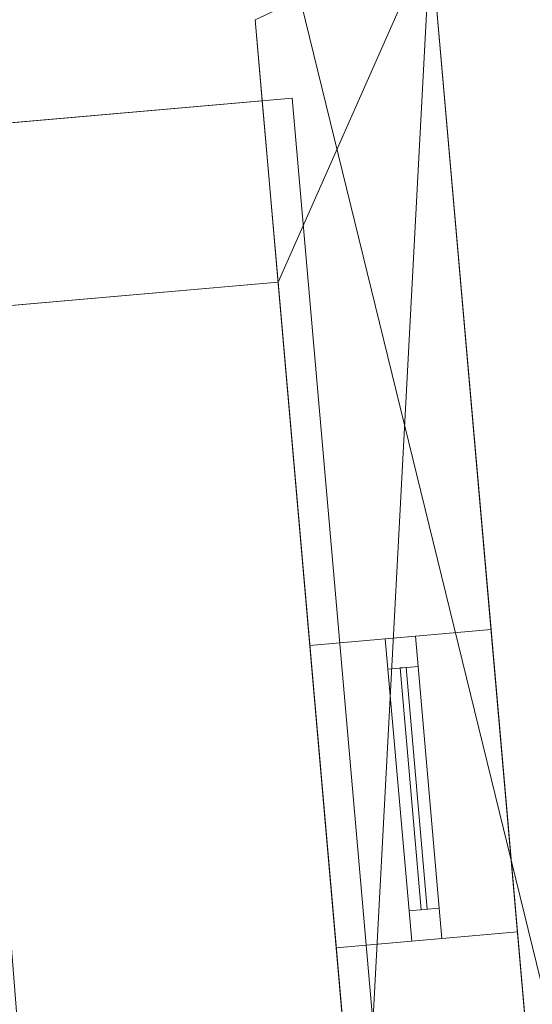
# Model space of a CAD drawing. Header units: millimetres. Extents: x -430348 to -225823, y -86243 to 5084.
# Tile 283 of 656: x -426863 to -426018, y -27237 to -25614. Entities that reach past the tile are written whole.
import ezdxf

# ---------------------------------------------------------------- set-up
doc = ezdxf.new("R2010")
doc.units = ezdxf.units.MM
for name, color, linetype, lineweight in [('A-GLAZ-CURT', 52, 'Continuous', 9), ('A-GLAZ-CWMG', 51, 'Continuous', 9), ('A-ROOF', 132, 'Continuous', 9), ('A-WALL', 113, 'Continuous', 9)]:
    doc.layers.add(name, color=color, linetype=linetype, lineweight=lineweight)

# ---------------------------------------------------------------- blocks, each defined once
blk = doc.blocks.new('System Panel - Glazed-497865-_3D_ Copy 1')
at = {"layer": 'A-GLAZ-CURT', "transparency": 33554471}
mesh = blk.add_polyface(dxfattribs=at)
corners = [(-200, 5), (-200, 5, 900), (200, 5, 900), (200, 5)]
mesh.append_faces([[corners[k] for k in face] for face in [(1, 2, 3, 0)]])
mesh = blk.add_polyface(dxfattribs=at)
corners = [(200, -5), (-200, -5), (-200, 5), (200, 5)]
mesh.append_faces([[corners[k] for k in face] for face in [(0, 1, 2, 3)]])
mesh = blk.add_polyface(dxfattribs=at)
corners = [(-200, -5, 900), (200, -5, 900), (200, 5, 900), (-200, 5, 900)]
mesh.append_faces([[corners[k] for k in face] for face in [(0, 1, 2, 3)]])
mesh = blk.add_polyface(dxfattribs=at)
corners = [(-200, -5), (-200, -5, 900), (-200, 5, 900), (-200, 5)]
mesh.append_faces([[corners[k] for k in face] for face in [(0, 1, 2, 3)]])
mesh = blk.add_polyface(dxfattribs=at)
corners = [(200, -5, 900), (200, -5), (200, 5), (200, 5, 900)]
mesh.append_faces([[corners[k] for k in face] for face in [(0, 1, 2, 3)]])
mesh = blk.add_polyface(dxfattribs=at)
corners = [(-200, -5), (200, -5), (200, -5, 900), (-200, -5, 900)]
mesh.append_faces([[corners[k] for k in face] for face in [(2, 3, 0, 1)]])
blk = doc.blocks.new('Rectangular Mullion - 50mm x 50mm-303054-_3D_ Copy 1')
at = {"layer": 'A-GLAZ-CWMG'}
mesh = blk.add_polyface(dxfattribs=at)
corners = [(0, 25), (-50, 25), (-50, -25), (0, -25)]
mesh.append_faces([[corners[k] for k in face] for face in [(2, 3, 0, 1)]])
mesh = blk.add_polyface(dxfattribs=at)
corners = [(0, 25, -1000), (0, -25, -1000), (-50, -25, -1000), (-50, 25, -1000)]
mesh.append_faces([[corners[k] for k in face] for face in [(0, 1, 2, 3)]])
mesh = blk.add_polyface(dxfattribs=at)
corners = [(-50, 25), (0, 25), (0, 25, -1000), (-50, 25, -1000)]
mesh.append_faces([[corners[k] for k in face] for face in [(0, 1, 2, 3)]])
mesh = blk.add_polyface(dxfattribs=at)
corners = [(-50, -25), (-50, 25), (-50, 25, -1000), (-50, -25, -1000)]
mesh.append_faces([[corners[k] for k in face] for face in [(0, 1, 2, 3)]])
mesh = blk.add_polyface(dxfattribs=at)
corners = [(0, 25), (0, -25), (0, -25, -1000), (0, 25, -1000)]
mesh.append_faces([[corners[k] for k in face] for face in [(0, 1, 2, 3)]])
mesh = blk.add_polyface(dxfattribs=at)
corners = [(0, -25), (-50, -25), (-50, -25, -1000), (0, -25, -1000)]
mesh.append_faces([[corners[k] for k in face] for face in [(0, 1, 2, 3)]])
blk = doc.blocks.new('Rectangular Mullion - 50mm x 50mm-267480-_3D_ Copy 1')
at = {"layer": 'A-GLAZ-CWMG'}
mesh = blk.add_polyface(dxfattribs=at)
corners = [(0, 25), (-50, 25), (-50, -25), (0, -25)]
mesh.append_faces([[corners[k] for k in face] for face in [(2, 3, 0, 1)]])
mesh = blk.add_polyface(dxfattribs=at)
corners = [(0, 25, -400), (0, -25, -400), (-50, -25, -400), (-50, 25, -400)]
mesh.append_faces([[corners[k] for k in face] for face in [(0, 1, 2, 3)]])
mesh = blk.add_polyface(dxfattribs=at)
corners = [(-50, 25), (0, 25), (0, 25, -400), (-50, 25, -400)]
mesh.append_faces([[corners[k] for k in face] for face in [(3, 0, 1, 2)]])
mesh = blk.add_polyface(dxfattribs=at)
corners = [(-50, -25), (-50, 25), (-50, 25, -400), (-50, -25, -400)]
mesh.append_faces([[corners[k] for k in face] for face in [(3, 0, 1, 2)]])
mesh = blk.add_polyface(dxfattribs=at)
corners = [(0, 25), (0, -25), (0, -25, -400), (0, 25, -400)]
mesh.append_faces([[corners[k] for k in face] for face in [(3, 0, 1, 2)]])
mesh = blk.add_polyface(dxfattribs=at)
corners = [(0, -25), (-50, -25), (-50, -25, -400), (0, -25, -400)]
mesh.append_faces([[corners[k] for k in face] for face in [(3, 0, 1, 2)]])
blk = doc.blocks.new('Rectangular Mullion - 50mm x 50mm-303053-_3D_ Copy 1')
at = {"layer": 'A-GLAZ-CWMG'}
mesh = blk.add_polyface(dxfattribs=at)
corners = [(0, 25), (-50, 25), (-50, -25), (0, -25)]
mesh.append_faces([[corners[k] for k in face] for face in [(3, 0, 1, 2)]])
mesh = blk.add_polyface(dxfattribs=at)
corners = [(0, 25, -1000), (0, -25, -1000), (-50, -25, -1000), (-50, 25, -1000)]
mesh.append_faces([[corners[k] for k in face] for face in [(3, 0, 1, 2)]])
mesh = blk.add_polyface(dxfattribs=at)
corners = [(-50, 25), (0, 25), (0, 25, -1000), (-50, 25, -1000)]
mesh.append_faces([[corners[k] for k in face] for face in [(0, 1, 2, 3)]])
mesh = blk.add_polyface(dxfattribs=at)
corners = [(-50, -25), (-50, 25), (-50, 25, -1000), (-50, -25, -1000)]
mesh.append_faces([[corners[k] for k in face] for face in [(0, 1, 2, 3)]])
mesh = blk.add_polyface(dxfattribs=at)
corners = [(0, 25), (0, -25), (0, -25, -1000), (0, 25, -1000)]
mesh.append_faces([[corners[k] for k in face] for face in [(0, 1, 2, 3)]])
mesh = blk.add_polyface(dxfattribs=at)
corners = [(0, -25), (-50, -25), (-50, -25, -1000), (0, -25, -1000)]
mesh.append_faces([[corners[k] for k in face] for face in [(0, 1, 2, 3)]])
blk = doc.blocks.new('Rectangular Mullion - 50mm x 50mm-267481-_3D_ Copy 1')
at = {"layer": 'A-GLAZ-CWMG'}
mesh = blk.add_polyface(dxfattribs=at)
corners = [(0, 25), (-50, 25), (-50, -25), (0, -25)]
mesh.append_faces([[corners[k] for k in face] for face in [(2, 3, 0, 1)]])
mesh = blk.add_polyface(dxfattribs=at)
corners = [(0, 25, -400), (0, -25, -400), (-50, -25, -400), (-50, 25, -400)]
mesh.append_faces([[corners[k] for k in face] for face in [(0, 1, 2, 3)]])
mesh = blk.add_polyface(dxfattribs=at)
corners = [(-50, 25), (0, 25), (0, 25, -400), (-50, 25, -400)]
mesh.append_faces([[corners[k] for k in face] for face in [(3, 0, 1, 2)]])
mesh = blk.add_polyface(dxfattribs=at)
corners = [(-50, -25), (-50, 25), (-50, 25, -400), (-50, -25, -400)]
mesh.append_faces([[corners[k] for k in face] for face in [(3, 0, 1, 2)]])
mesh = blk.add_polyface(dxfattribs=at)
corners = [(0, 25), (0, -25), (0, -25, -400), (0, 25, -400)]
mesh.append_faces([[corners[k] for k in face] for face in [(3, 0, 1, 2)]])
mesh = blk.add_polyface(dxfattribs=at)
corners = [(0, -25), (-50, -25), (-50, -25, -400), (0, -25, -400)]
mesh.append_faces([[corners[k] for k in face] for face in [(3, 0, 1, 2)]])

msp = doc.modelspace()

# ---------------------------------------------------------------- block references
at = {"layer": 'A-GLAZ-CURT', "transparency": 33554471, "rotation": 275.0000000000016}
msp.add_blockref('System Panel - Glazed-497865-_3D_ Copy 1', (-426213.7, -26881.3, 62420.2), dxfattribs=at)
at = {"layer": 'A-GLAZ-CWMG', "rotation": 95.00000000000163}
msp.add_blockref('Rectangular Mullion - 50mm x 50mm-303054-_3D_ Copy 1', (-426235.5, -26632.3, 63370.2), dxfattribs=at)
at = {"layer": 'A-GLAZ-CWMG', "extrusion": (0.087156, -0.996195, 0), "rotation": 90}
msp.add_blockref('Rectangular Mullion - 50mm x 50mm-267480-_3D_ Copy 1', (-426934.7, 63370.2, -10167.9), dxfattribs=at)
at = {"layer": 'A-GLAZ-CWMG', "extrusion": (-0.087156, 0.996195, 0), "rotation": 270}
msp.add_blockref('Rectangular Mullion - 50mm x 50mm-267481-_3D_ Copy 1', (426934.7, 62370.2, 10567.9), dxfattribs=at)
at = {"layer": 'A-GLAZ-CWMG', "extrusion": (0, 0, -1), "rotation": 264.9999999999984}
msp.add_blockref('Rectangular Mullion - 50mm x 50mm-303053-_3D_ Copy 1', (426191.9, -27130.4, -62370.2), dxfattribs=at)

# ---------------------------------------------------------------- meshes
at = {"layer": 'A-ROOF'}
mesh = msp.add_polyface(dxfattribs=at)
corners = [(-422208.1, -39960.5, 65933.7), (-425841.4, -40278.4, 63380), (-427284.8, -21978, 63380), (-423727.2, -21697.4, 65878.8), (-422831.4, -37379.3, 65640.7), (-422892.7, -36601.7, 65640.7), (-423683.1, -36664.1, 65085.6), (-423621.8, -37441.7, 65085.6), (-422727.6, -38695.2, 65640.7), (-423518, -38757.6, 65085.6), (-423456.7, -39535.2, 65085.6), (-422666.3, -39472.8, 65640.7)]
mesh.append_faces([[corners[k] for k in face] for face in [(10, 1, 9)]], dxfattribs={"vtx0": -1, "vtx1": -1})
mesh.append_faces([[corners[k] for k in face] for face in [(6, 2, 3, 5), (5, 3, 0, 4), (4, 8, 9)]], dxfattribs={"vtx0": -1, "vtx2": -1})
mesh.append_faces([[corners[k] for k in face] for face in [(0, 11, 8, 4)]], dxfattribs={"vtx0": -1, "vtx2": -1, "vtx3": -1})
mesh.append_faces([[corners[k] for k in face] for face in [(7, 4, 9, 1)]], dxfattribs={"vtx1": -1, "vtx2": -1, "vtx3": -1})
mesh.append_faces([[corners[k] for k in face] for face in [(6, 7, 1, 2), (0, 1, 10, 11)]], dxfattribs={"vtx1": -1, "vtx3": -1})
mesh = msp.add_polyface(dxfattribs=at)
corners = [(-425841.4, -40278.4, 63502.1), (-422208.1, -39960.5, 66055.7), (-423727.2, -21697.4, 66000.8), (-427284.8, -21978, 63502.1), (-422892.7, -36601.7, 65762.8), (-422831.4, -37379.3, 65762.8), (-423621.8, -37441.7, 65207.6), (-423683.1, -36664.1, 65207.6), (-423518, -38757.6, 65207.6), (-422727.6, -38695.2, 65762.8), (-422666.3, -39472.8, 65762.8), (-423456.7, -39535.2, 65207.6)]
mesh.append_faces([[corners[k] for k in face] for face in [(0, 6, 7, 3), (11, 0, 1, 10)]], dxfattribs={"vtx0": -1, "vtx2": -1})
mesh.append_faces([[corners[k] for k in face] for face in [(0, 11, 8, 6)]], dxfattribs={"vtx0": -1, "vtx2": -1, "vtx3": -1})
mesh.append_faces([[corners[k] for k in face] for face in [(9, 10, 1, 5)]], dxfattribs={"vtx1": -1, "vtx2": -1, "vtx3": -1})
mesh.append_faces([[corners[k] for k in face] for face in [(2, 3, 7, 4), (1, 2, 4, 5), (5, 6, 8, 9)]], dxfattribs={"vtx1": -1, "vtx3": -1})
mesh = msp.add_polyface(dxfattribs=at)
corners = [(-425841.4, -40278.4, 63502.1), (-427284.8, -21978, 63502.1), (-427284.8, -21978, 63380), (-425841.4, -40278.4, 63380)]
mesh.append_faces([[corners[k] for k in face] for face in [(0, 1, 2, 3)]])
mesh = msp.add_polyface(dxfattribs=at)
corners = [(-428017.7, -25883.8, 60965.6), (-426413.8, -25743.4, 62051.6), (-426413.8, -25743.4, 61931), (-428017.7, -25883.8, 60845)]
mesh.append_faces([[corners[k] for k in face] for face in [(0, 1, 2, 3)]])
mesh = msp.add_polyface(dxfattribs=at)
corners = [(-428017.7, -25883.8, 60845), (-426413.8, -25743.4, 61931), (-426250, -27616.7, 61931), (-427853.8, -27757.1, 60845)]
mesh.append_faces([[corners[k] for k in face] for face in [(0, 1, 2, 3)]])
mesh = msp.add_polyface(dxfattribs=at)
corners = [(-426413.8, -25743.4, 62051.6), (-428017.7, -25883.8, 60965.6), (-427853.8, -27757.1, 60965.6), (-426250, -27616.7, 62051.6)]
mesh.append_faces([[corners[k] for k in face] for face in [(3, 0, 1, 2)]])
mesh = msp.add_polyface(dxfattribs=at)
corners = [(-426413.8, -25743.4, 62051.6), (-426250, -27616.7, 62051.6), (-426250, -27616.7, 61931), (-426413.8, -25743.4, 61931)]
mesh.append_faces([[corners[k] for k in face] for face in [(1, 2, 3, 0)]])
at = {"layer": 'A-WALL'}
mesh = msp.add_polyface(dxfattribs=at)
corners = [(-425990.7, -31151.6, 56190.2), (-426299.6, -27621.1, 56190.2), (-426325.7, -27322.2, 56190.2), (-426437.3, -26046.6, 56190.2), (-426463.5, -25747.8, 56190.2), (-426475.1, -25614.3, 56190.2), (-426185.8, -25479.3, 56190.2), (-425723, -30769.3, 56190.2)]
mesh.append_faces([[corners[k] for k in face] for face in [(6, 3, 4, 5)]], dxfattribs={"vtx0": -1})
mesh.append_faces([[corners[k] for k in face] for face in [(6, 1, 2, 3)]], dxfattribs={"vtx0": -1, "vtx3": -1})
mesh.append_faces([[corners[k] for k in face] for face in [(7, 0, 1, 6)]], dxfattribs={"vtx2": -1})
mesh = msp.add_polyface(dxfattribs=at)
corners = [(-426475.1, -25614.3, 63745), (-425990.7, -31151.6, 63778.3), (-425723, -30769.3, 63986.2), (-426185.8, -25479.3, 63954.4)]
mesh.append_faces([[corners[k] for k in face] for face in [(2, 3, 0, 1)]])
mesh = msp.add_polyface(dxfattribs=at)
corners = [(-426475.1, -25614.3, 56190.2), (-426475.1, -25614.3, 63745), (-426185.8, -25479.3, 63954.4), (-426185.8, -25479.3, 56190.2)]
mesh.append_faces([[corners[k] for k in face] for face in [(1, 2, 3, 0)]])
mesh = msp.add_polyface(dxfattribs=at)
corners = [(-425723, -30769.3, 56190.2), (-426185.8, -25479.3, 56190.2), (-426185.8, -25479.3, 63954.4), (-425723, -30769.3, 63986.2), (-426086.1, -26619.2, 63370.2), (-426086.1, -26619.2, 62370.2), (-426042.5, -27117.3, 62370.2), (-426042.5, -27117.3, 63370.2), (-425951.9, -28153.4, 63370.2), (-425951.9, -28153.4, 62370.2), (-425917, -28551.8, 62370.2), (-425917, -28551.8, 63370.2), (-425824.6, -29607.8, 63370.2), (-425824.6, -29607.8, 62370.2), (-425781, -30105.9, 62370.2), (-425781, -30105.9, 63370.2), (-425844.4, -29381.4, 61017), (-425844.4, -29381.4, 58797), (-425769.5, -30238.1, 58797), (-425769.5, -30238.1, 61017), (-425876.9, -29010.5, 61141.6), (-425990.2, -27715.5, 61141.6), (-425990.2, -27715.5, 58701.6), (-425876.9, -29010.5, 58701.6)]
mesh.append_faces([[corners[k] for k in face] for face in [(4, 2, 7), (8, 3, 11)]], dxfattribs={"vtx0": -1, "vtx1": -1})
mesh.append_faces([[corners[k] for k in face] for face in [(6, 9, 21, 5), (22, 1, 5, 21)]], dxfattribs={"vtx0": -1, "vtx1": -1, "vtx2": -1})
mesh.append_faces([[corners[k] for k in face] for face in [(20, 10, 13, 16)]], dxfattribs={"vtx0": -1, "vtx1": -1, "vtx2": -1, "vtx3": -1})
mesh.append_faces([[corners[k] for k in face] for face in [(0, 18, 19, 3), (11, 12, 13, 10), (21, 9, 10, 20), (2, 4, 5, 1)]], dxfattribs={"vtx0": -1, "vtx2": -1})
mesh.append_faces([[corners[k] for k in face] for face in [(3, 15, 12, 11)]], dxfattribs={"vtx0": -1, "vtx2": -1, "vtx3": -1})
mesh.append_faces([[corners[k] for k in face] for face in [(17, 18, 0, 23), (14, 15, 3, 19), (2, 3, 8, 7)]], dxfattribs={"vtx1": -1, "vtx2": -1, "vtx3": -1})
mesh.append_faces([[corners[k] for k in face] for face in [(16, 17, 23, 20), (22, 23, 0, 1), (19, 16, 13, 14), (8, 9, 6, 7)]], dxfattribs={"vtx1": -1, "vtx3": -1})
mesh = msp.add_polyface(dxfattribs=at)
corners = [(-426475.1, -25614.3, 56190.2), (-426463.5, -25747.8, 56190.2), (-426437.3, -26046.6, 56190.2), (-426325.7, -27322.2, 56190.2), (-426299.6, -27621.1, 56190.2), (-425990.7, -31151.6, 56190.2), (-425990.7, -31151.6, 63778.3), (-426475.1, -25614.3, 63745), (-426384.9, -26645.4, 62370.2), (-426384.9, -26645.4, 63370.2), (-426341.4, -27143.5, 63370.2), (-426341.4, -27143.5, 62370.2), (-426250.7, -28179.5, 62370.2), (-426250.7, -28179.5, 63370.2), (-426215.9, -28578, 63370.2), (-426215.9, -28578, 62370.2), (-426123.5, -29633.9, 62370.2), (-426123.5, -29633.9, 63370.2), (-426079.9, -30132, 63370.2), (-426079.9, -30132, 62370.2), (-426143.3, -29407.5, 58797), (-426143.3, -29407.5, 61017), (-426068.3, -30264.3, 61017), (-426068.3, -30264.3, 58797), (-426289, -27741.6, 61141.6), (-426175.7, -29036.7, 61141.6), (-426175.7, -29036.7, 58701.6), (-426289, -27741.6, 58701.6)]
mesh.append_faces([[corners[k] for k in face] for face in [(8, 24, 11), (16, 22, 19)]], dxfattribs={"vtx0": -1, "vtx1": -1})
mesh.append_faces([[corners[k] for k in face] for face in [(8, 0, 27, 24), (16, 25, 21, 22)]], dxfattribs={"vtx0": -1, "vtx1": -1, "vtx3": -1})
mesh.append_faces([[corners[k] for k in face] for face in [(13, 10, 11), (21, 25, 26, 20), (14, 16, 17)]], dxfattribs={"vtx0": -1, "vtx2": -1})
mesh.append_faces([[corners[k] for k in face] for face in [(7, 9, 10, 13), (5, 23, 20, 26), (16, 14, 15, 25), (6, 18, 19, 22)]], dxfattribs={"vtx0": -1, "vtx2": -1, "vtx3": -1})
mesh.append_faces([[corners[k] for k in face] for face in [(1, 2, 27, 0), (3, 4, 27, 2)]], dxfattribs={"vtx1": -1, "vtx2": -1})
mesh.append_faces([[corners[k] for k in face] for face in [(12, 13, 11, 24), (17, 18, 6, 14)]], dxfattribs={"vtx1": -1, "vtx2": -1, "vtx3": -1})
mesh.append_faces([[corners[k] for k in face] for face in [(15, 12, 24, 25), (8, 9, 7, 0), (6, 7, 13, 14), (26, 27, 4, 5), (22, 23, 5, 6)]], dxfattribs={"vtx1": -1, "vtx3": -1})
mesh = msp.add_polyface(dxfattribs=at)
corners = [(-426463.5, -25747.8, 56190.2), (-427596.8, -25846.9, 56190.2), (-427596.8, -25846.9, 61130), (-426463.5, -25747.8, 61897.4), (-427367.7, -25826.9, 60837.2), (-427367.7, -25826.9, 59897.2), (-426909.4, -25786.8, 59897.2), (-426909.4, -25786.8, 60837.2)]
mesh.append_faces([[corners[k] for k in face] for face in [(7, 3, 6)]], dxfattribs={"vtx0": -1, "vtx1": -1})
mesh.append_faces([[corners[k] for k in face] for face in [(5, 1, 2, 4), (1, 5, 6)]], dxfattribs={"vtx0": -1, "vtx2": -1})
mesh.append_faces([[corners[k] for k in face] for face in [(6, 3, 0, 1)]], dxfattribs={"vtx0": -1, "vtx3": -1})
mesh.append_faces([[corners[k] for k in face] for face in [(2, 3, 7, 4)]], dxfattribs={"vtx1": -1, "vtx3": -1})
mesh = msp.add_polyface(dxfattribs=at)
corners = [(-426437.3, -26046.6, 56190.2), (-427570.7, -26145.8, 56190.2), (-427596.8, -25846.9, 56190.2), (-426463.5, -25747.8, 56190.2)]
mesh.append_faces([[corners[k] for k in face] for face in [(0, 1, 2, 3)]])
mesh = msp.add_polyface(dxfattribs=at)
corners = [(-427570.7, -26145.8, 61130), (-426437.3, -26046.6, 61897.4), (-426463.5, -25747.8, 61897.4), (-427596.8, -25846.9, 61130)]
mesh.append_faces([[corners[k] for k in face] for face in [(1, 2, 3, 0)]])
mesh = msp.add_polyface(dxfattribs=at)
corners = [(-426437.3, -26046.6, 61897.4), (-426437.3, -26046.6, 56190.2), (-426463.5, -25747.8, 56190.2), (-426463.5, -25747.8, 61897.4)]
mesh.append_faces([[corners[k] for k in face] for face in [(2, 3, 0, 1)]])
mesh = msp.add_polyface(dxfattribs=at)
corners = [(-427570.7, -26145.8, 56190.2), (-426437.3, -26046.6, 56190.2), (-426437.3, -26046.6, 61897.4), (-427570.7, -26145.8, 61130), (-427341.5, -26125.7, 59897.2), (-427341.5, -26125.7, 60837.2), (-426883.3, -26085.6, 60837.2), (-426883.3, -26085.6, 59897.2)]
mesh.append_faces([[corners[k] for k in face] for face in [(4, 0, 7)]], dxfattribs={"vtx0": -1, "vtx1": -1})
mesh.append_faces([[corners[k] for k in face] for face in [(3, 5, 6, 2), (2, 6, 7)]], dxfattribs={"vtx0": -1, "vtx2": -1})
mesh.append_faces([[corners[k] for k in face] for face in [(1, 2, 7, 0)]], dxfattribs={"vtx1": -1, "vtx2": -1})
mesh.append_faces([[corners[k] for k in face] for face in [(3, 0, 4, 5)]], dxfattribs={"vtx1": -1, "vtx3": -1})
mesh = msp.add_polyface(dxfattribs=at)
corners = [(-426384.9, -26645.4, 62370.2), (-426086.1, -26619.2, 62370.2), (-426086.1, -26619.2, 63370.2), (-426384.9, -26645.4, 63370.2)]
mesh.append_faces([[corners[k] for k in face] for face in [(1, 2, 3, 0)]])
mesh = msp.add_polyface(dxfattribs=at)
corners = [(-426384.9, -26645.4, 63370.2), (-426086.1, -26619.2, 63370.2), (-426042.5, -27117.3, 63370.2), (-426341.4, -27143.5, 63370.2)]
mesh.append_faces([[corners[k] for k in face] for face in [(0, 1, 2, 3)]])
mesh = msp.add_polyface(dxfattribs=at)
corners = [(-426086.1, -26619.2, 62370.2), (-426384.9, -26645.4, 62370.2), (-426341.4, -27143.5, 62370.2), (-426042.5, -27117.3, 62370.2)]
mesh.append_faces([[corners[k] for k in face] for face in [(3, 0, 1, 2)]])
mesh = msp.add_polyface(dxfattribs=at)
corners = [(-426341.4, -27143.5, 63370.2), (-426042.5, -27117.3, 63370.2), (-426042.5, -27117.3, 62370.2), (-426341.4, -27143.5, 62370.2)]
mesh.append_faces([[corners[k] for k in face] for face in [(1, 2, 3, 0)]])

doc.saveas('drawing.dxf')
